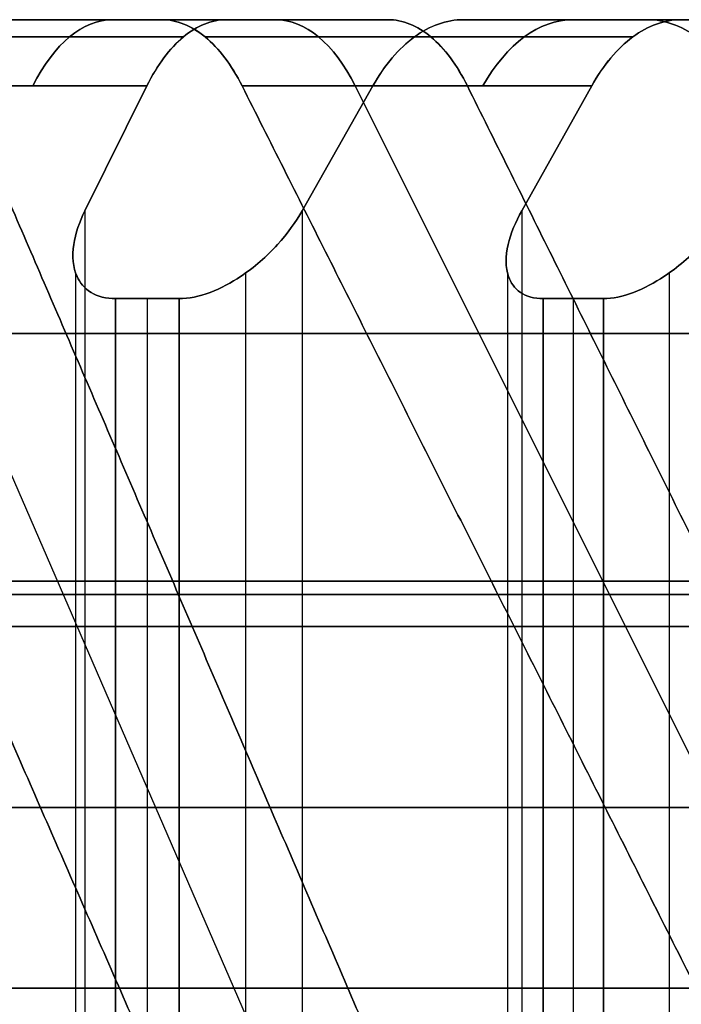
# Model space of a CAD drawing. Header units: millimetres. Extents: x -65 to 65, y -196 to 80.
# Tile 652 of 656: x 15.66 to 18.59, y 75.65 to 80. Entities that reach past the tile are written whole.
import ezdxf

# ---------------------------------------------------------------- set-up
doc = ezdxf.new("R2010")
doc.units = ezdxf.units.MM
doc.header["$MEASUREMENT"] = 0
doc.layers.add('IGES level 0', color=7, linetype='Continuous', true_color=0xa0a0a0)

msp = doc.modelspace()

# ---------------------------------------------------------------- linework, layer by layer
at = {"layer": 'IGES level 0'}
for p, q in [((16.29, 80, -29.3708), (15.5665, 80, -28.1282)), ((15.5665, 80, 28.1282), (16.29, 80, 29.3708)), ((16.29, 80, -29.3708), (15.5665, 80, -28.1282)), ((15.5665, 80, 28.1282), (16.29, 80, 29.3708)), ((15.7584, 80, -28.4578), (17.099, 80, -28.4578)), ((15.7584, 80, 28.4578), (17.099, 80, 28.4578)), ((16.4286, 80, -29.2934), (16.4286, 80, -27.6333)), ((16.4286, 80, 27.6333), (16.4286, 80, 29.2934)), ((16.5764, 80, -27.5449), (17.2909, 80, -28.7929)), ((17.2909, 80, 28.7929), (16.5764, 80, 27.5449)), ((16.5764, 80, -27.5449), (17.2909, 80, -28.7929)), ((17.2909, 80, 28.7929), (16.5764, 80, 27.5449)), ((18.4393, 80, -28.0713), (17.6248, 80, -26.886)), ((17.6248, 80, 26.886), (18.4393, 80, 28.0713)), ((18.4393, 80, -28.0713), (17.6248, 80, -26.886)), ((17.6248, 80, 26.886), (18.4393, 80, 28.0713)), ((17.8064, 80, -27.1502), (19.2115, 80, -27.1502)), ((17.8064, 80, 27.1502), (19.2115, 80, 27.1502)), ((18.5095, 80, -28.025), (18.5095, 80, -26.2849)), ((18.5095, 80, 26.2848), (18.5095, 80, 28.025)), ((22.0659, 63.1434, -45.8202), (14.8791, 79.7071, -30.8968)), ((22.0659, 63.1434, 45.8202), (14.8791, 79.7071, 30.8968)), ((16.2249, 79.7071, -26.931), (15.9503, 79.1546, -26.4514)), ((15.9503, 79.1546, 26.4514), (16.2249, 79.7071, 26.931)), ((15.9503, 79.1546, 26.4514), (16.2249, 79.7071, 26.931)), ((16.2249, 79.7071, -26.931), (15.9503, 79.1546, -26.4514)), ((16.9113, 79.1546, -25.8476), (17.2243, 79.7071, -26.303)), ((17.2243, 79.7071, 26.303), (16.9113, 79.1546, 25.8476)), ((17.2243, 79.7071, 26.303), (16.9113, 79.1546, 25.8476)), ((16.9113, 79.1546, -25.8476), (17.2243, 79.7071, -26.303)), ((25.4283, 63.1434, -44.0431), (17.1464, 79.7071, -29.6985)), ((25.4283, 63.1434, 44.0431), (17.1464, 79.7071, 29.6985)), ((18.1921, 79.7071, -25.6432), (17.8824, 79.1546, -25.1855)), ((17.8824, 79.1546, 25.1855), (18.1921, 79.7071, 25.6432)), ((17.8824, 79.1546, 25.1855), (18.1921, 79.7071, 25.6432)), ((18.1921, 79.7071, -25.6432), (17.8824, 79.1546, -25.1855)), ((15.9503, 79.1546, -26.4514), (15.9503, 55.8454, -26.4514)), ((15.9503, 79.1546, -26.4514), (15.9503, 55.8454, -26.4514)), ((15.9503, 79.1546, 26.4514), (15.9503, 55.8454, 26.4514)), ((15.9503, 79.1546, 26.4514), (15.9503, 55.8454, 26.4514)), ((16.9113, 79.1546, -25.8476), (16.9113, 55.8454, -25.8476)), ((16.9113, 79.1546, -25.8476), (16.9113, 55.8454, -25.8476)), ((16.9113, 79.1546, 25.8476), (16.9113, 55.8454, 25.8476)), ((16.9113, 79.1546, 25.8476), (16.9113, 55.8454, 25.8476)), ((17.8824, 79.1546, -25.1855), (17.8824, 55.8454, -25.1855)), ((17.8824, 79.1546, -25.1855), (17.8824, 55.8454, -25.1855)), ((17.8824, 79.1546, 25.1855), (17.8824, 55.8454, 25.1855)), ((17.8824, 79.1546, 25.1855), (17.8824, 55.8454, 25.1855)), ((15.9097, 78.8805, -26.1546), (15.9097, 56.1195, -26.1546)), ((15.9097, 78.8805, 26.1546), (15.9097, 56.1195, 26.1546)), ((16.6616, 78.8805, -25.6822), (16.6616, 56.1195, -25.6822)), ((16.6616, 78.8805, 25.6822), (16.6616, 56.1195, 25.6822)), ((17.8197, 78.8805, -24.8926), (17.8197, 56.1195, -24.8926)), ((17.8197, 78.8805, 24.8926), (17.8197, 56.1195, 24.8926)), ((18.5342, 78.8805, -24.3652), (18.5342, 56.1195, -24.3652)), ((18.5342, 78.8805, 24.3652), (18.5342, 56.1195, 24.3652)), ((16.0865, 78.7663, -25.9128), (16.0865, 56.2337, -25.9128)), ((16.0865, 56.2337, -25.9128), (16.0865, 78.7663, -25.9128)), ((16.0865, 78.7663, 25.9128), (16.0865, 56.2337, 25.9128)), ((16.0865, 78.7663, 25.9128), (16.0865, 56.2337, 25.9128)), ((16.227, 56.2337, -25.8251), (16.227, 78.7663, -25.8251)), ((16.227, 56.2337, 25.8251), (16.227, 78.7663, 25.8251)), ((16.367, 78.7663, -25.7366), (16.367, 56.2337, -25.7366)), ((16.367, 78.7663, -25.7366), (16.367, 56.2337, -25.7366)), ((16.367, 78.7663, 25.7366), (16.367, 56.2337, 25.7366)), ((16.367, 56.2337, 25.7366), (16.367, 78.7663, 25.7366)), ((17.978, 78.7663, -24.6382), (17.978, 56.2337, -24.6382)), ((17.978, 56.2337, -24.6382), (17.978, 78.7663, -24.6382)), ((17.978, 78.7663, 24.6382), (17.978, 56.2337, 24.6382)), ((17.978, 78.7663, 24.6382), (17.978, 56.2337, 24.6382)), ((18.1115, 56.2337, -24.5402), (18.1115, 78.7663, -24.5402)), ((18.1115, 56.2337, 24.5402), (18.1115, 78.7663, 24.5402)), ((18.2445, 78.7663, -24.4415), (18.2445, 56.2337, -24.4415)), ((18.2445, 78.7663, -24.4415), (18.2445, 56.2337, -24.4415)), ((18.2445, 78.7663, 24.4415), (18.2445, 56.2337, 24.4415)), ((18.2445, 56.2337, 24.4415), (18.2445, 78.7663, 24.4415)), ((-28.8, 77.5163), (28.8, 77.5163))]:
    msp.add_line(p, q, dxfattribs=at)
at = {"layer": 'IGES level 0', "extrusion": (0, 1, 0)}
for centre, radius in [((0, 0, 78.6117), 30.3454), ((0, 0, 77.5163), 29.25), ((0, 0, 77.5163), 28.8), ((0, 0, 77.4577), 28.9414), ((0, 0, 77.3163), 29), ((0, 0, 77.3163), 29), ((0, 0, 76.5163), 29.25), ((0, 0, 76.5163), 29)]:
    msp.add_circle(centre, radius, dxfattribs=at)
at = {"layer": 'IGES level 0', "extrusion": (-4.90029e-16, 1, 0)}
msp.add_circle((0, 0, 75.7163), 29, dxfattribs=at)
at = {"layer": 'IGES level 0', "extrusion": (8.50947e-63, 1, 4.90029e-16)}
msp.add_circle((0, 0, 75.7163), 29, dxfattribs=at)
at = {"layer": 'IGES level 0', "extrusion": (0.866025, 4.95464e-14, 0.5)}
msp.add_arc((79, -32.1479), 1, 360, 45, dxfattribs=at)
at = {"layer": 'IGES level 0', "extrusion": (0.866025, -1.97233e-13, -0.5)}
msp.add_arc((79, 32.1479), 1, 315, 360, dxfattribs=at)
at = {"layer": 'IGES level 0', "extrusion": (0, 1, 0)}
for centre, radius, start, end in [((0, 0, 80), 33.5858, 239.01414, 240.98586), ((0, 0, 80), 33.5858, 119.01414, 120.98586), ((0, 0, 80), 33.5858, 239.01414, 240.98586), ((0, 0, 80), 33.5858, 119.01414, 120.98586), ((0, 0, 79.9239), 31.7652, 238.94572, 241.05428), ((0, 0, 79.9239), 31.7652, 234.66, 236.76857), ((0, 0, 79.7071), 31.4408, 118.93265, 121.06735), ((0, 0, 79.7071), 31.4408, 118.93265, 121.06735), ((0, 0, 78.7663), 30.5, 237.54598, 238.16831), ((0, 0, 78.7663), 30.5, 121.83169, 122.45402), ((0, 0, 78.7663), 30.5, 121.83169, 122.45402), ((0, 0, 78.7663), 30.5, 237.54598, 238.16831), ((0, 0, 78.7663), 30.5, 233.26026, 233.8826), ((0, 0, 78.7663), 30.5, 126.1174, 126.73974), ((0, 0, 78.7663), 30.5, 126.1174, 126.73974), ((0, 0, 77.5163), 28.8, 90, 0), ((0, 0, 77.5163), 29.25, 90, 270)]:
    msp.add_arc(centre, radius, start, end, dxfattribs=at)
at = {"layer": 'IGES level 0', "extrusion": (0.866025, 1.76509e-13, 0.5)}
msp.add_arc((79, -33.5858), 1, 315, 360, dxfattribs=at)
at = {"layer": 'IGES level 0', "extrusion": (0.866025, -6.36005e-14, -0.5)}
msp.add_arc((79, 33.5858), 1, 360, 45, dxfattribs=at)
at = {"layer": 'IGES level 0', "extrusion": (0.826239, 1.7508e-13, 0.56332)}
msp.add_arc((79, -32.1479), 1, 360, 45, dxfattribs=at)
at = {"layer": 'IGES level 0', "extrusion": (0.826239, 6.86028e-14, -0.56332)}
msp.add_arc((79, 32.1479), 1, 315, 360, dxfattribs=at)
at = {"layer": 'IGES level 0', "extrusion": (1.61017e-12, 1, -2.36169e-12)}
msp.add_arc((0, 0, 80), 33.5858, 234.72842, 236.70015, dxfattribs=at)
msp.add_arc((0, 0, 80), 33.5858, 234.72842, 236.70015, dxfattribs=at)
at = {"layer": 'IGES level 0', "extrusion": (1.61017e-12, 1, 2.36169e-12)}
msp.add_arc((0, 0, 80), 33.5858, 123.29985, 125.27158, dxfattribs=at)
msp.add_arc((0, 0, 80), 33.5858, 123.29985, 125.27158, dxfattribs=at)
at = {"layer": 'IGES level 0', "extrusion": (1.97147e-12, 1, 3.439e-12)}
msp.add_arc((0, 0, 79.9239), 31.7652, 118.94572, 121.05428, dxfattribs=at)
at = {"layer": 'IGES level 0', "extrusion": (-7.15483e-13, 1, 1.2639e-12)}
msp.add_arc((0, 0, 79.9239), 33.9685, 239.02754, 240.97246, dxfattribs=at)
at = {"layer": 'IGES level 0', "extrusion": (-7.36831e-13, 1, -1.25158e-12)}
msp.add_arc((0, 0, 79.9239), 33.9685, 119.02754, 120.97246, dxfattribs=at)
at = {"layer": 'IGES level 0', "extrusion": (-7.74467e-13, 1, -1.07119e-12)}
msp.add_arc((0, 0, 79.9239), 31.7652, 123.23143, 125.33999, dxfattribs=at)
at = {"layer": 'IGES level 0', "extrusion": (-1.30249e-12, 1, 2.25597e-12)}
msp.add_arc((0, 0, 79.7071), 31.4408, 238.93265, 241.06735, dxfattribs=at)
msp.add_arc((0, 0, 79.7071), 31.4408, 238.93265, 241.06735, dxfattribs=at)
at = {"layer": 'IGES level 0', "extrusion": (1.47235e-12, 1, -2.55018e-12)}
msp.add_arc((0, 0, 79.7071), 34.2929, 239.03876, 240.96124, dxfattribs=at)
msp.add_arc((0, 0, 79.7071), 34.2929, 239.03876, 240.96124, dxfattribs=at)
at = {"layer": 'IGES level 0', "extrusion": (1.47235e-12, 1, 2.55018e-12)}
msp.add_arc((0, 0, 79.7071), 34.2929, 119.03876, 120.96124, dxfattribs=at)
msp.add_arc((0, 0, 79.7071), 34.2929, 119.03876, 120.96124, dxfattribs=at)
at = {"layer": 'IGES level 0', "extrusion": (-1.46743e-12, 1, -2.15233e-12)}
msp.add_arc((0, 0, 79.7071), 31.4408, 123.21837, 125.35306, dxfattribs=at)
msp.add_arc((0, 0, 79.7071), 31.4408, 123.21837, 125.35306, dxfattribs=at)
at = {"layer": 'IGES level 0', "extrusion": (1.46743e-12, 1, -2.15233e-12)}
msp.add_arc((0, 0, 79.7071), 31.4408, 234.64694, 236.78163, dxfattribs=at)
msp.add_arc((0, 0, 79.7071), 31.4408, 234.64694, 236.78163, dxfattribs=at)
at = {"layer": 'IGES level 0', "extrusion": (1.87614e-11, 1, -2.54207e-11)}
msp.add_arc((0, 0, 78.7663), 30.5, 233.26026, 233.8826, dxfattribs=at)
at = {"layer": 'IGES level 0'}
for points, knots in [([(15.5665, 80, -28.1282), (15.615, 80, -28.1012), (15.6635, 80, -28.0743), (15.7604, 80, -28.0201), (15.8087, 80, -27.9928), (15.9053, 80, -27.938), (15.9535, 80, -27.9105), (16.0499, 80, -27.8552), (16.0979, 80, -27.8274), (16.194, 80, -27.7716), (16.2419, 80, -27.7436), (16.3377, 80, -27.6872), (16.3856, 80, -27.659), (16.481, 80, -27.6021), (16.5287, 80, -27.5735), (16.5764, 80, -27.5449)], [0.0000001, 0.0000001, 0.0000001, 0.0000001, 0.1427613, 0.1427613, 0.2855481, 0.2855481, 0.4283643, 0.4283643, 0.5712137, 0.5712137, 0.7141003, 0.7141003, 0.8570277, 0.8570277, 1, 1, 1, 1]), ([(16.5764, 80, 27.5449), (16.5287, 80, 27.5735), (16.4811, 80, 27.6021), (16.3856, 80, 27.659), (16.3377, 80, 27.6873), (16.242, 80, 27.7436), (16.194, 80, 27.7716), (16.098, 80, 27.8274), (16.0499, 80, 27.8552), (15.9536, 80, 27.9105), (15.9053, 80, 27.938), (15.8088, 80, 27.9928), (15.7604, 80, 28.0201), (15.6636, 80, 28.0743), (15.615, 80, 28.1012), (15.5665, 80, 28.1282)], [0.0000001, 0.0000001, 0.0000001, 0.0000001, 0.1429652, 0.1429652, 0.2858879, 0.2858879, 0.428772, 0.428772, 0.5716215, 0.5716215, 0.7144401, 0.7144401, 0.8572316, 0.8572316, 0.9999999, 0.9999999, 0.9999999, 0.9999999]), ([(15.5665, 80, -28.1282), (15.615, 80, -28.1012), (15.6635, 80, -28.0743), (15.7604, 80, -28.0201), (15.8087, 80, -27.9928), (15.9053, 80, -27.938), (15.9535, 80, -27.9105), (16.0499, 80, -27.8552), (16.0979, 80, -27.8274), (16.194, 80, -27.7716), (16.2419, 80, -27.7436), (16.3377, 80, -27.6872), (16.3856, 80, -27.659), (16.481, 80, -27.6021), (16.5287, 80, -27.5735), (16.5764, 80, -27.5449)], [0.0000001, 0.0000001, 0.0000001, 0.0000001, 0.1427613, 0.1427613, 0.2855481, 0.2855481, 0.4283643, 0.4283643, 0.5712137, 0.5712137, 0.7141003, 0.7141003, 0.8570277, 0.8570277, 1, 1, 1, 1]), ([(16.5764, 80, 27.5449), (16.5287, 80, 27.5735), (16.4811, 80, 27.6021), (16.3856, 80, 27.659), (16.3377, 80, 27.6873), (16.242, 80, 27.7436), (16.194, 80, 27.7716), (16.098, 80, 27.8274), (16.0499, 80, 27.8552), (15.9536, 80, 27.9105), (15.9053, 80, 27.938), (15.8088, 80, 27.9928), (15.7604, 80, 28.0201), (15.6636, 80, 28.0743), (15.615, 80, 28.1012), (15.5665, 80, 28.1282)], [0.0000001, 0.0000001, 0.0000001, 0.0000001, 0.1429652, 0.1429652, 0.2858879, 0.2858879, 0.428772, 0.428772, 0.5716215, 0.5716215, 0.7144401, 0.7144401, 0.8572316, 0.8572316, 0.9999999, 0.9999999, 0.9999999, 0.9999999]), ([(16.2249, 79.7071, -26.931), (16.271, 79.7999, -27.0116), (16.3258, 79.8736, -27.1072), (16.4464, 79.9741, -27.3178), (16.511, 80, -27.4307), (16.5763, 80, -27.5448)], [-0.07880674, -0.07880674, -0.07880674, -0.07880674, -0.03942087, -0.03942087, 0, 0, 0, 0]), ([(16.5763, 80, 27.5448), (16.5111, 80, 27.4309), (16.4465, 79.9742, 27.318), (16.3259, 79.8737, 27.1074), (16.2711, 79.8, 27.0116), (16.2249, 79.7071, 26.931)], [-0.07880635, -0.07880635, -0.07880635, -0.07880635, -0.03942086, -0.03942086, 0, 0, 0, 0]), ([(16.2249, 79.7071, -26.931), (16.271, 79.7999, -27.0116), (16.3258, 79.8736, -27.1072), (16.4464, 79.9741, -27.3178), (16.511, 80, -27.4307), (16.5763, 80, -27.5448)], [-0.07880674, -0.07880674, -0.07880674, -0.07880674, -0.03942087, -0.03942087, 0, 0, 0, 0]), ([(16.5763, 80, 27.5448), (16.5111, 80, 27.4309), (16.4465, 79.9742, 27.318), (16.3259, 79.8737, 27.1074), (16.2711, 79.8, 27.0116), (16.2249, 79.7071, 26.931)], [-0.07880635, -0.07880635, -0.07880635, -0.07880635, -0.03942086, -0.03942086, 0, 0, 0, 0]), ([(16.6458, 79.7071, -29.982), (16.5991, 79.7999, -29.9018), (16.5437, 79.8735, -29.8065), (16.4216, 79.9741, -29.5968), (16.3561, 80, -29.4843), (16.29, 80, -29.3708)], [-0.07880493, -0.07880493, -0.07880493, -0.07880493, -0.03942472, -0.03942472, 0, 0, 0, 0]), ([(16.29, 80, 29.3708), (16.356, 80, 29.4842), (16.4214, 79.9742, 29.5966), (16.5436, 79.8737, 29.8064), (16.5991, 79.8, 29.9017), (16.6458, 79.7071, 29.982)], [-0.07880456, -0.07880456, -0.07880456, -0.07880456, -0.0394154, -0.0394154, 0, 0, 0, 0]), ([(16.6458, 79.7071, -29.982), (16.5991, 79.7999, -29.9018), (16.5437, 79.8735, -29.8065), (16.4216, 79.9741, -29.5968), (16.3561, 80, -29.4843), (16.29, 80, -29.3708)], [-0.07880493, -0.07880493, -0.07880493, -0.07880493, -0.03942472, -0.03942472, 0, 0, 0, 0]), ([(16.29, 80, 29.3708), (16.356, 80, 29.4842), (16.4214, 79.9742, 29.5966), (16.5436, 79.8737, 29.8064), (16.5991, 79.8, 29.9017), (16.6458, 79.7071, 29.982)], [-0.07880456, -0.07880456, -0.07880456, -0.07880456, -0.0394154, -0.0394154, 0, 0, 0, 0]), ([(17.6248, 80, -26.886), (17.5505, 80, -26.7778), (17.4768, 79.9742, -26.6706), (17.3394, 79.8737, -26.4706), (17.2769, 79.8, -26.3796), (17.2243, 79.7071, -26.303)], [-0.07880635, -0.07880635, -0.07880635, -0.07880635, -0.03942086, -0.03942086, 0, 0, 0, 0]), ([(17.2243, 79.7071, 26.303), (17.2768, 79.7999, 26.3795), (17.3393, 79.8736, 26.4704), (17.4767, 79.9741, 26.6704), (17.5504, 80, 26.7777), (17.6248, 80, 26.886)], [-0.07880674, -0.07880674, -0.07880674, -0.07880674, -0.03942091, -0.03942091, -0.00000004, -0.00000004, -0.00000004, -0.00000004]), ([(17.6248, 80, -26.886), (17.5505, 80, -26.7778), (17.4768, 79.9742, -26.6706), (17.3394, 79.8737, -26.4706), (17.2769, 79.8, -26.3796), (17.2243, 79.7071, -26.303)], [-0.07880635, -0.07880635, -0.07880635, -0.07880635, -0.03942086, -0.03942086, 0, 0, 0, 0]), ([(17.2243, 79.7071, 26.303), (17.2768, 79.7999, 26.3795), (17.3393, 79.8736, 26.4704), (17.4767, 79.9741, 26.6704), (17.5504, 80, 26.7777), (17.6248, 80, 26.886)], [-0.07880674, -0.07880674, -0.07880674, -0.07880674, -0.03942091, -0.03942091, -0.00000004, -0.00000004, -0.00000004, -0.00000004]), ([(17.2909, 80, -28.7929), (17.3561, 80, -28.9068), (17.4207, 79.9742, -29.0197), (17.5413, 79.8737, -29.2303), (17.5961, 79.8, -29.3261), (17.6423, 79.7071, -29.4067)], [-0.07880456, -0.07880456, -0.07880456, -0.07880456, -0.03941778, -0.03941778, 0, 0, 0, 0]), ([(17.6423, 79.7071, 29.4067), (17.5961, 79.7999, 29.3261), (17.5414, 79.8736, 29.2305), (17.4208, 79.9741, 29.0199), (17.3561, 80, 28.9069), (17.2909, 80, 28.7929)], [-0.07880493, -0.07880493, -0.07880493, -0.07880493, -0.0394219, -0.0394219, 0, 0, 0, 0]), ([(17.2909, 80, -28.7929), (17.3561, 80, -28.9068), (17.4207, 79.9742, -29.0197), (17.5413, 79.8737, -29.2303), (17.5961, 79.8, -29.3261), (17.6423, 79.7071, -29.4067)], [-0.07880456, -0.07880456, -0.07880456, -0.07880456, -0.03941778, -0.03941778, 0, 0, 0, 0]), ([(17.6423, 79.7071, 29.4067), (17.5961, 79.7999, 29.3261), (17.5414, 79.8736, 29.2305), (17.4208, 79.9741, 29.0199), (17.3561, 80, 28.9069), (17.2909, 80, 28.7929)], [-0.07880493, -0.07880493, -0.07880493, -0.07880493, -0.0394219, -0.0394219, 0, 0, 0, 0]), ([(17.6248, 80, -26.886), (17.6713, 80, -26.8554), (17.7177, 80, -26.8248), (17.8104, 80, -26.7634), (17.8567, 80, -26.7326), (17.949, 80, -26.6707), (17.9951, 80, -26.6397), (18.087, 80, -26.5773), (18.1329, 80, -26.5461), (18.2245, 80, -26.4833), (18.2702, 80, -26.4518), (18.3615, 80, -26.3886), (18.407, 80, -26.3569), (18.4978, 80, -26.2932), (18.5432, 80, -26.2612), (18.5885, 80, -26.2292)], [0, 0, 0, 0, 0.1430491, 0.1430491, 0.2860279, 0.2860279, 0.4289402, 0.4289402, 0.5717897, 0.5717897, 0.7145804, 0.7145804, 0.8573158, 0.8573158, 0.9999999, 0.9999999, 0.9999999, 0.9999999]), ([(18.5884, 80, 26.2291), (18.5431, 80, 26.2611), (18.4978, 80, 26.2931), (18.407, 80, 26.3568), (18.3615, 80, 26.3885), (18.2702, 80, 26.4518), (18.2245, 80, 26.4833), (18.1329, 80, 26.546), (18.087, 80, 26.5773), (17.9951, 80, 26.6396), (17.949, 80, 26.6707), (17.8567, 80, 26.7326), (17.8104, 80, 26.7634), (17.7177, 80, 26.8248), (17.6713, 80, 26.8554), (17.6248, 80, 26.886)], [0, 0, 0, 0, 0.1426773, 0.1426773, 0.2854083, 0.2854083, 0.4281966, 0.4281966, 0.5710462, 0.5710462, 0.7139607, 0.7139607, 0.8569441, 0.8569441, 1, 1, 1, 1]), ([(17.6248, 80, -26.886), (17.6713, 80, -26.8554), (17.7177, 80, -26.8248), (17.8104, 80, -26.7634), (17.8567, 80, -26.7326), (17.949, 80, -26.6707), (17.9951, 80, -26.6397), (18.087, 80, -26.5773), (18.1329, 80, -26.5461), (18.2245, 80, -26.4833), (18.2702, 80, -26.4518), (18.3615, 80, -26.3886), (18.407, 80, -26.3569), (18.4978, 80, -26.2932), (18.5432, 80, -26.2612), (18.5885, 80, -26.2292)], [0, 0, 0, 0, 0.1430491, 0.1430491, 0.2860279, 0.2860279, 0.4289402, 0.4289402, 0.5717897, 0.5717897, 0.7145804, 0.7145804, 0.8573158, 0.8573158, 0.9999999, 0.9999999, 0.9999999, 0.9999999]), ([(18.5884, 80, 26.2291), (18.5431, 80, 26.2611), (18.4978, 80, 26.2931), (18.407, 80, 26.3568), (18.3615, 80, 26.3885), (18.2702, 80, 26.4518), (18.2245, 80, 26.4833), (18.1329, 80, 26.546), (18.087, 80, 26.5773), (17.9951, 80, 26.6396), (17.949, 80, 26.6707), (17.8567, 80, 26.7326), (17.8104, 80, 26.7634), (17.7177, 80, 26.8248), (17.6713, 80, 26.8554), (17.6248, 80, 26.886)], [0, 0, 0, 0, 0.1426773, 0.1426773, 0.2854083, 0.2854083, 0.4281966, 0.4281966, 0.5710462, 0.5710462, 0.7139607, 0.7139607, 0.8569441, 0.8569441, 1, 1, 1, 1]), ([(18.1921, 79.7071, -25.6432), (18.2441, 79.7999, -25.7201), (18.3058, 79.8736, -25.8114), (18.4418, 79.9741, -26.0124), (18.5147, 80, -26.1202), (18.5884, 80, -26.229)], [-0.07880674, -0.07880674, -0.07880674, -0.07880674, -0.03942087, -0.03942087, 0, 0, 0, 0]), ([(18.5884, 80, 26.229), (18.5148, 80, 26.1203), (18.442, 79.9742, 26.0126), (18.306, 79.8737, 25.8115), (18.2441, 79.8, 25.7202), (18.1921, 79.7071, 25.6432)], [-0.07880635, -0.07880635, -0.07880635, -0.07880635, -0.03942086, -0.03942086, 0, 0, 0, 0]), ([(18.1921, 79.7071, -25.6432), (18.2441, 79.7999, -25.7201), (18.3058, 79.8736, -25.8114), (18.4418, 79.9741, -26.0124), (18.5147, 80, -26.1202), (18.5884, 80, -26.229)], [-0.07880674, -0.07880674, -0.07880674, -0.07880674, -0.03942087, -0.03942087, 0, 0, 0, 0]), ([(18.5884, 80, 26.229), (18.5148, 80, 26.1203), (18.442, 79.9742, 26.0126), (18.306, 79.8737, 25.8115), (18.2441, 79.8, 25.7202), (18.1921, 79.7071, 25.6432)], [-0.07880635, -0.07880635, -0.07880635, -0.07880635, -0.03942086, -0.03942086, 0, 0, 0, 0]), ([(18.8398, 79.7071, -28.6542), (18.7872, 79.7999, -28.5777), (18.7248, 79.8736, -28.4869), (18.5874, 79.9741, -28.2868), (18.5137, 80, -28.1796), (18.4393, 80, -28.0713)], [-0.07880493, -0.07880493, -0.07880493, -0.07880493, -0.03941997, -0.03941997, 0, 0, 0, 0]), ([(18.4393, 80, 28.0713), (18.5136, 80, 28.1795), (18.5873, 79.9742, 28.2866), (18.7247, 79.8737, 28.4867), (18.7872, 79.8, 28.5776), (18.8398, 79.7071, 28.6542)], [-0.07880456, -0.07880456, -0.07880456, -0.07880456, -0.03941997, -0.03941997, 0, 0, 0, 0]), ([(18.8398, 79.7071, -28.6542), (18.7872, 79.7999, -28.5777), (18.7248, 79.8736, -28.4869), (18.5874, 79.9741, -28.2868), (18.5137, 80, -28.1796), (18.4393, 80, -28.0713)], [-0.07880493, -0.07880493, -0.07880493, -0.07880493, -0.03941997, -0.03941997, 0, 0, 0, 0]), ([(18.4393, 80, 28.0713), (18.5136, 80, 28.1795), (18.5873, 79.9742, 28.2866), (18.7247, 79.8737, 28.4867), (18.7872, 79.8, 28.5776), (18.8398, 79.7071, 28.6542)], [-0.07880456, -0.07880456, -0.07880456, -0.07880456, -0.03941997, -0.03941997, 0, 0, 0, 0]), ([(16.0865, 78.7663, -25.9128), (16.0447, 78.7663, -25.9388), (16.0067, 78.7761, -25.9737), (15.9485, 78.8117, -26.0513), (15.9281, 78.8374, -26.0938), (15.8978, 78.9041, -26.1904), (15.8934, 78.9532, -26.2505), (15.9084, 79.0545, -26.3598), (15.9263, 79.1063, -26.4094), (15.9503, 79.1546, -26.4514)], [-0.07273084, -0.07273084, -0.07273084, -0.07273084, -0.05797307, -0.05797307, -0.04321531, -0.04321531, -0.02160765, -0.02160765, -0.00127559, -0.00127559, -0.00127559, -0.00127559]), ([(15.9503, 79.1546, 26.4514), (15.9263, 79.1063, 26.4094), (15.9084, 79.0545, 26.3598), (15.8934, 78.9532, 26.2505), (15.8978, 78.9041, 26.1904), (15.9281, 78.8374, 26.0938), (15.9485, 78.8117, 26.0513), (16.0067, 78.7761, 25.9737), (16.0447, 78.7663, 25.9388), (16.0865, 78.7663, 25.9128)], [-0.14418609, -0.14418609, -0.14418609, -0.14418609, -0.12385403, -0.12385403, -0.10224638, -0.10224638, -0.08748861, -0.08748861, -0.07273084, -0.07273084, -0.07273084, -0.07273084]), ([(15.9503, 79.1546, 26.4514), (15.9263, 79.1063, 26.4094), (15.9084, 79.0545, 26.3598), (15.8934, 78.9532, 26.2505), (15.8978, 78.9041, 26.1904), (15.9281, 78.8374, 26.0938), (15.9485, 78.8117, 26.0513), (16.0067, 78.7761, 25.9737), (16.0447, 78.7663, 25.9388), (16.0865, 78.7663, 25.9128)], [-0.14418609, -0.14418609, -0.14418609, -0.14418609, -0.12385403, -0.12385403, -0.10224638, -0.10224638, -0.08748861, -0.08748861, -0.07273084, -0.07273084, -0.07273084, -0.07273084]), ([(16.0865, 78.7663, -25.9128), (16.0447, 78.7663, -25.9388), (16.0067, 78.7761, -25.9737), (15.9485, 78.8117, -26.0513), (15.9281, 78.8374, -26.0938), (15.8978, 78.9041, -26.1904), (15.8934, 78.9532, -26.2505), (15.9084, 79.0545, -26.3598), (15.9263, 79.1063, -26.4094), (15.9503, 79.1546, -26.4514)], [-0.07273084, -0.07273084, -0.07273084, -0.07273084, -0.05797307, -0.05797307, -0.04321531, -0.04321531, -0.02160765, -0.02160765, -0.00127559, -0.00127559, -0.00127559, -0.00127559]), ([(16.9113, 79.1546, -25.8476), (16.8839, 79.1063, -25.8077), (16.8469, 79.0545, -25.77), (16.755, 78.9532, -25.7092), (16.699, 78.9041, -25.687), (16.5988, 78.8374, -25.6724), (16.5516, 78.8117, -25.6723), (16.4565, 78.7761, -25.6911), (16.4085, 78.7663, -25.7102), (16.367, 78.7663, -25.7366)], [-0.14418609, -0.14418609, -0.14418609, -0.14418609, -0.12385403, -0.12385403, -0.10224638, -0.10224638, -0.08748861, -0.08748861, -0.07273084, -0.07273084, -0.07273084, -0.07273084]), ([(16.367, 78.7663, 25.7366), (16.4085, 78.7663, 25.7102), (16.4565, 78.7761, 25.6911), (16.5516, 78.8117, 25.6723), (16.5988, 78.8374, 25.6724), (16.699, 78.9041, 25.687), (16.755, 78.9532, 25.7092), (16.8469, 79.0545, 25.77), (16.8839, 79.1063, 25.8077), (16.9113, 79.1546, 25.8476)], [-0.07273084, -0.07273084, -0.07273084, -0.07273084, -0.05797307, -0.05797307, -0.04321531, -0.04321531, -0.02160765, -0.02160765, -0.00127559, -0.00127559, -0.00127559, -0.00127559]), ([(16.367, 78.7663, 25.7366), (16.4085, 78.7663, 25.7102), (16.4565, 78.7761, 25.6911), (16.5516, 78.8117, 25.6723), (16.5988, 78.8374, 25.6724), (16.699, 78.9041, 25.687), (16.755, 78.9532, 25.7092), (16.8469, 79.0545, 25.77), (16.8839, 79.1063, 25.8077), (16.9113, 79.1546, 25.8476)], [-0.07273084, -0.07273084, -0.07273084, -0.07273084, -0.05797307, -0.05797307, -0.04321531, -0.04321531, -0.02160765, -0.02160765, -0.00127559, -0.00127559, -0.00127559, -0.00127559]), ([(16.9113, 79.1546, -25.8476), (16.8839, 79.1063, -25.8077), (16.8469, 79.0545, -25.77), (16.755, 78.9532, -25.7092), (16.699, 78.9041, -25.687), (16.5988, 78.8374, -25.6724), (16.5516, 78.8117, -25.6723), (16.4565, 78.7761, -25.6911), (16.4085, 78.7663, -25.7102), (16.367, 78.7663, -25.7366)], [-0.14418609, -0.14418609, -0.14418609, -0.14418609, -0.12385403, -0.12385403, -0.10224638, -0.10224638, -0.08748861, -0.08748861, -0.07273084, -0.07273084, -0.07273084, -0.07273084]), ([(17.978, 78.7663, -24.6382), (17.9382, 78.7663, -24.6672), (17.903, 78.7761, -24.7049), (17.8507, 78.8117, -24.7866), (17.8335, 78.8374, -24.8306), (17.8105, 78.9041, -24.9291), (17.8107, 78.9532, -24.9894), (17.8338, 79.0545, -25.0972), (17.8553, 79.1063, -25.1454), (17.8824, 79.1546, -25.1855)], [-0.07273084, -0.07273084, -0.07273084, -0.07273084, -0.05797307, -0.05797307, -0.04321531, -0.04321531, -0.02160765, -0.02160765, -0.00127559, -0.00127559, -0.00127559, -0.00127559]), ([(17.8824, 79.1546, 25.1855), (17.8553, 79.1063, 25.1454), (17.8338, 79.0545, 25.0972), (17.8107, 78.9532, 24.9894), (17.8105, 78.9041, 24.9291), (17.8335, 78.8374, 24.8306), (17.8507, 78.8117, 24.7866), (17.903, 78.7761, 24.7049), (17.9382, 78.7663, 24.6672), (17.978, 78.7663, 24.6382)], [-0.14418609, -0.14418609, -0.14418609, -0.14418609, -0.12385403, -0.12385403, -0.10224638, -0.10224638, -0.08748861, -0.08748861, -0.07273084, -0.07273084, -0.07273084, -0.07273084]), ([(17.8824, 79.1546, 25.1855), (17.8553, 79.1063, 25.1454), (17.8338, 79.0545, 25.0972), (17.8107, 78.9532, 24.9894), (17.8105, 78.9041, 24.9291), (17.8335, 78.8374, 24.8306), (17.8507, 78.8117, 24.7866), (17.903, 78.7761, 24.7049), (17.9382, 78.7663, 24.6672), (17.978, 78.7663, 24.6382)], [-0.14418609, -0.14418609, -0.14418609, -0.14418609, -0.12385403, -0.12385403, -0.10224638, -0.10224638, -0.08748861, -0.08748861, -0.07273084, -0.07273084, -0.07273084, -0.07273084]), ([(17.978, 78.7663, -24.6382), (17.9382, 78.7663, -24.6672), (17.903, 78.7761, -24.7049), (17.8507, 78.8117, -24.7866), (17.8335, 78.8374, -24.8306), (17.8105, 78.9041, -24.9291), (17.8107, 78.9532, -24.9894), (17.8338, 79.0545, -25.0972), (17.8553, 79.1063, -25.1454), (17.8824, 79.1546, -25.1855)], [-0.07273084, -0.07273084, -0.07273084, -0.07273084, -0.05797307, -0.05797307, -0.04321531, -0.04321531, -0.02160765, -0.02160765, -0.00127559, -0.00127559, -0.00127559, -0.00127559]), ([(18.7956, 79.1546, -24.5115), (18.7653, 79.1063, -24.4738), (18.7256, 79.0545, -24.439), (18.6294, 78.9532, -24.3852), (18.5719, 78.9041, -24.3673), (18.4709, 78.8374, -24.3602), (18.4238, 78.8117, -24.3636), (18.3303, 78.7761, -24.3895), (18.2839, 78.7663, -24.4121), (18.2445, 78.7663, -24.4415)], [-0.14418609, -0.14418609, -0.14418609, -0.14418609, -0.12385403, -0.12385403, -0.10224638, -0.10224638, -0.08748861, -0.08748861, -0.07273084, -0.07273084, -0.07273084, -0.07273084]), ([(18.2445, 78.7663, 24.4415), (18.2839, 78.7663, 24.4121), (18.3303, 78.7761, 24.3895), (18.4238, 78.8117, 24.3636), (18.4709, 78.8374, 24.3602), (18.5719, 78.9041, 24.3673), (18.6294, 78.9532, 24.3852), (18.7256, 79.0545, 24.439), (18.7653, 79.1063, 24.4738), (18.7956, 79.1546, 24.5115)], [-0.07273084, -0.07273084, -0.07273084, -0.07273084, -0.05797307, -0.05797307, -0.04321531, -0.04321531, -0.02160765, -0.02160765, -0.00127559, -0.00127559, -0.00127559, -0.00127559]), ([(18.2445, 78.7663, 24.4415), (18.2839, 78.7663, 24.4121), (18.3303, 78.7761, 24.3895), (18.4238, 78.8117, 24.3636), (18.4709, 78.8374, 24.3602), (18.5719, 78.9041, 24.3673), (18.6294, 78.9532, 24.3852), (18.7256, 79.0545, 24.439), (18.7653, 79.1063, 24.4738), (18.7956, 79.1546, 24.5115)], [-0.07273084, -0.07273084, -0.07273084, -0.07273084, -0.05797307, -0.05797307, -0.04321531, -0.04321531, -0.02160765, -0.02160765, -0.00127559, -0.00127559, -0.00127559, -0.00127559]), ([(18.7956, 79.1546, -24.5115), (18.7653, 79.1063, -24.4738), (18.7256, 79.0545, -24.439), (18.6294, 78.9532, -24.3852), (18.5719, 78.9041, -24.3673), (18.4709, 78.8374, -24.3602), (18.4238, 78.8117, -24.3636), (18.3303, 78.7761, -24.3895), (18.2839, 78.7663, -24.4121), (18.2445, 78.7663, -24.4415)], [-0.14418609, -0.14418609, -0.14418609, -0.14418609, -0.12385403, -0.12385403, -0.10224638, -0.10224638, -0.08748861, -0.08748861, -0.07273084, -0.07273084, -0.07273084, -0.07273084])]:
    msp.add_open_spline(points, degree=3, knots=knots, dxfattribs=at)
for points, weights in [([(18.0996, 63.1434, -47.5268), (14.4513, 73.0367, -38.3297), (11.9913, 79.7071, -32.128)], [1.14984329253, 1.10182540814, 1.01584959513]), ([(11.9913, 79.7071, 32.128), (14.4513, 73.0367, 38.3297), (18.0996, 63.1434, 47.5268)], [1.01584959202, 1.10182538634, 1.14984326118]), ([(18.0996, 63.1434, -47.5268), (14.4513, 73.0367, -38.3297), (11.9913, 79.7071, -32.128)], [1.14984329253, 1.10182540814, 1.01584959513]), ([(11.9913, 79.7071, 32.128), (14.4513, 73.0367, 38.3297), (18.0996, 63.1434, 47.5268)], [1.01584959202, 1.10182538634, 1.14984326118]), ([(13.0624, 79.7071, -31.7077), (15.4772, 73.0367, -37.9271), (19.0585, 63.1434, -47.1505)], [1.01584959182, 1.10182538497, 1.14984325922]), ([(19.0585, 63.1434, 47.1505), (15.4772, 73.0367, 37.9271), (13.0624, 79.7071, 31.7077)], [1.14984331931, 1.10182542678, 1.0158495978]), ([(13.0624, 79.7071, -31.7077), (15.4772, 73.0367, -37.9271), (19.0585, 63.1434, -47.1505)], [1.01584959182, 1.10182538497, 1.14984325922]), ([(19.0585, 63.1434, 47.1505), (15.4772, 73.0367, 37.9271), (13.0624, 79.7071, 31.7077)], [1.14984331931, 1.10182542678, 1.0158495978]), ([(21.6007, 63.1434, -46.0413), (17.2753, 73.0367, -37.1426), (14.3587, 79.7071, -31.1421)], [1.14984329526, 1.10182541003, 1.01584959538]), ([(14.3587, 79.7071, 31.1421), (17.2753, 73.0367, 37.1426), (21.6007, 63.1434, 46.0413)], [1.01584959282, 1.10182539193, 1.1498432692]), ([(21.6007, 63.1434, -46.0413), (17.2753, 73.0367, -37.1426), (14.3587, 79.7071, -31.1421)], [1.14984329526, 1.10182541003, 1.01584959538]), ([(14.3587, 79.7071, 31.1421), (17.2753, 73.0367, 37.1426), (21.6007, 63.1434, 46.0413)], [1.01584959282, 1.10182539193, 1.1498432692]), ([(15.3954, 79.7071, -30.6429), (18.2683, 73.0367, -36.6644), (22.5288, 63.1434, -45.5944)], [1.01584959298, 1.10182539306, 1.14984327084]), ([(22.5288, 63.1434, 45.5944), (18.2683, 73.0367, 36.6644), (15.3954, 79.7071, 30.6429)], [1.14984327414, 1.10182539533, 1.01584959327]), ([(15.3954, 79.7071, -30.6429), (18.2683, 73.0367, -36.6644), (22.5288, 63.1434, -45.5944)], [1.01584959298, 1.10182539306, 1.14984327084]), ([(22.5288, 63.1434, 45.5944), (18.2683, 73.0367, 36.6644), (15.3954, 79.7071, 30.6429)], [1.14984327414, 1.10182539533, 1.01584959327]), ([(24.9809, 63.1434, -44.2984), (20.0027, 73.0367, -35.7477), (16.6458, 79.7071, -29.982)], [1.14984331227, 1.10182542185, 1.01584959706]), ([(16.6458, 79.7071, 29.982), (20.0027, 73.0367, 35.7477), (24.9809, 63.1434, 44.2984)], [1.01584959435, 1.10182540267, 1.14984328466]), ([(24.9809, 63.1434, -44.2984), (20.0027, 73.0367, -35.7477), (16.6458, 79.7071, -29.982)], [1.14984331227, 1.10182542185, 1.01584959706]), ([(16.6458, 79.7071, 29.982), (20.0027, 73.0367, 35.7477), (24.9809, 63.1434, 44.2984)], [1.01584959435, 1.10182540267, 1.14984328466]), ([(17.6423, 79.7071, -29.4067), (20.9571, 73.0367, -35.1967), (25.8731, 63.1434, -43.7833)], [1.01584959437, 1.10182540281, 1.14984328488]), ([(25.8731, 63.1434, 43.7833), (20.9571, 73.0367, 35.1967), (17.6423, 79.7071, 29.4067)], [1.14984326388, 1.10182538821, 1.01584959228]), ([(17.6423, 79.7071, -29.4067), (20.9571, 73.0367, -35.1967), (25.8731, 63.1434, -43.7833)], [1.01584959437, 1.10182540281, 1.14984328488]), ([(25.8731, 63.1434, 43.7833), (20.9571, 73.0367, 35.1967), (17.6423, 79.7071, 29.4067)], [1.14984326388, 1.10182538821, 1.01584959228])]:
    msp.add_rational_spline(points, weights, degree=2, dxfattribs=at)

doc.saveas('drawing.dxf')
